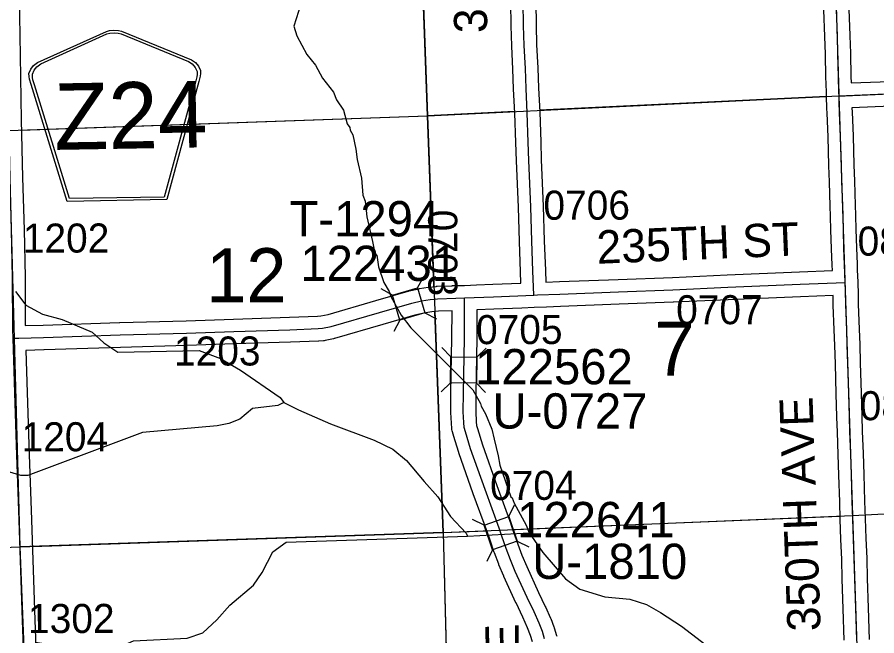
# Model space of a CAD drawing. Extents: x 128.7 to 185.5, y -21.4 to 12.6.
# Drawn here: x 157.235 to 159.303, y -9.139 to -7.649 of the extents above; entities that cross this region are included whole.
import ezdxf

# ---------------------------------------------------------------- set-up
doc = ezdxf.new("R2010")
doc.units = 0
for name, color, linetype in [('tdCoHydroRiver', 7, 'Continuous'), ('tdCoSecRdNmbr', 7, 'Continuous'), ('tdCoSecRdTxt', 7, 'Continuous'), ('tdCoSecRteBand', 7, 'Continuous'), ('tdCoSecRteCL', 7, 'Continuous'), ('tdCoSectLine', 7, 'Continuous'), ('tdCoSectLinePart', 7, 'Continuous'), ('tdCoSectNmbr', 7, 'Continuous'), ('tdCoShieldCoRteHrd', 7, 'Continuous'), ('tdCoStrucSec', 7, 'Continuous'), ('tdCoStrucSecCoName', 7, 'Continuous'), ('tdCoStrucSecFHWANum', 7, 'Continuous'), ('tdCoSurfConc', 7, 'Continuous'), ('tdCoSurfGravel', 7, 'Continuous'), ('tdCoTwpBndry', 7, 'Continuous'), ('tdCoTwpBndryShd', 7, 'Continuous')]:
    doc.layers.add(name, color=color, linetype=linetype)

msp = doc.modelspace()

# ---------------------------------------------------------------- linework, layer by layer
at = {"layer": 'tdCoHydroRiver'}
for points in [[(157.9176, -7.6179), (157.9005, -7.6706), (157.9077, -7.694), (157.9314, -7.7389), (157.9528, -7.765), (157.9697, -7.796), (157.9962, -7.8297), (158.0032, -7.8484), (158.0198, -7.8731), (158.0289, -7.9059), (158.0355, -7.9151), (158.0358, -7.9214), (158.0425, -7.9322), (158.05, -7.9667), (158.0525, -7.9919), (158.0636, -8.0372), (158.0666, -8.0782), (158.0719, -8.0922), (158.0764, -8.1299), (158.0896, -8.1894), (158.0953, -8.2176), (158.1002, -8.2222), (158.1044, -8.2504), (158.1168, -8.2879), (158.1302, -8.3095), (158.1338, -8.322), (158.159, -8.3669), (158.1822, -8.3976), (158.3312, -8.5469), (158.3498, -8.5794), (158.3516, -8.5857), (158.3617, -8.6043), (158.3772, -8.6416), (158.3828, -8.6651), (158.3922, -8.7058), (158.3961, -8.7277), (158.4225, -8.8041), (158.4258, -8.8071), (158.431, -8.8196), (158.4597, -8.8722), (158.4667, -8.8909), (158.4999, -8.9387), (158.5543, -9.0014), (158.5883, -9.027), (158.649, -9.0454), (158.7092, -9.0511), (158.7491, -9.0639), (158.7829, -9.0832), (158.833, -9.1161), (158.9401, -9.1975)], [(157.2305, -8.3101), (157.2553, -8.3424), (157.2956, -8.3646), (157.3434, -8.3771), (157.4155, -8.4077), (157.4433, -8.4335), (157.4772, -8.456), (157.6728, -8.4521), (157.724, -8.4708), (157.7723, -8.4991), (157.8678, -8.5651), (157.8762, -8.5774), (157.9115, -8.5951), (157.9885, -8.6287), (158.0941, -8.6675), (158.139, -8.6896), (158.1716, -8.7168), (158.2144, -8.7674), (158.2473, -8.8041), (158.2774, -8.8519), (158.3152, -8.8916), (158.3186, -8.8994), (158.4667, -8.8909)], [(157.8762, -8.5774), (157.8622, -8.5843), (157.8009, -8.5912), (157.7703, -8.6175), (157.7438, -8.628), (157.7156, -8.6337), (157.5362, -8.6496), (157.2606, -8.7526), (157.2432, -8.7532), (157.2065, -8.7419), (157.1793, -8.7303), (157.154, -8.7312), (157.1196, -8.7387), (157.0546, -8.7758), (157.0311, -8.7813), (156.9505, -8.7779), (156.8879, -8.7486), (156.8428, -8.7234), (156.8052, -8.6868), (156.7933, -8.6636), (156.7523, -8.6208), (156.7052, -8.5831), (156.6232, -8.5418), (156.5977, -8.5333)], [(157.2781, -9.1545), (157.3638, -9.1672), (157.432, -9.1758), (157.4759, -9.1679), (157.5147, -9.1507), (157.6439, -9.1445), (157.6814, -9.1321), (157.715, -9.1009), (157.7468, -9.0651), (157.8035, -9.0173), (157.8245, -8.9865), (157.8496, -8.9367), (157.8819, -8.9134), (158.3186, -8.8994)]]:
    msp.add_lwpolyline(points, dxfattribs=at)
at = {"layer": 'tdCoSecRteBand'}
for points in [[(157.2309, -7.3299), (157.2358, -7.4706), (157.2358, -7.4707), (157.2358, -7.4707), (157.2395, -7.5963), (157.2395, -7.5965), (157.2395, -7.5967), (157.2417, -7.7419), (157.2447, -7.8964), (157.2479, -8.0351), (157.2513, -8.1613), (157.2513, -8.1614), (157.2513, -8.1615), (157.2538, -8.2757), (157.2538, -8.276), (157.2538, -8.2762), (157.254, -8.3918)], [(157.254, -8.3918), (157.2975, -8.3907), (157.4813, -8.3845), (157.4814, -8.3845), (157.4815, -8.3845), (157.6412, -8.3801), (157.7555, -8.3761), (157.7556, -8.3761), (157.7556, -8.3761), (157.8901, -8.3719), (157.9571, -8.3693), (157.9656, -8.3687), (157.9832, -8.3651), (158.0981, -8.3319), (158.1757, -8.309), (158.1767, -8.3087), (158.1778, -8.3085), (158.2014, -8.3033), (158.2022, -8.3032), (158.203, -8.303), (158.2239, -8.2996), (158.2247, -8.2995), (158.2254, -8.2994), (158.2427, -8.2974), (158.2439, -8.2973), (158.2452, -8.2972), (158.2814, -8.2962), (158.2814, -8.295), (158.3108, -8.2952), (158.3401, -8.294), (158.3795, -8.2925), (158.4468, -8.2897), (158.4459, -8.2615), (158.4432, -8.1901), (158.4432, -8.1899), (158.4432, -8.1898), (158.4408, -8.1066), (158.4361, -7.9954), (158.4361, -7.9952), (158.4361, -7.9951), (158.4346, -7.9512), (158.4321, -7.8804), (158.4294, -7.8221), (158.4294, -7.822), (158.4294, -7.8218), (158.4277, -7.7742), (158.4248, -7.719), (158.4247, -7.7186), (158.4247, -7.7182), (158.4235, -7.6701), (158.4235, -7.67), (158.4235, -7.6699), (158.4225, -7.6141)], [(158.4825, -7.6128), (158.4835, -7.6687), (158.4847, -7.7162), (158.4876, -7.7713), (158.4876, -7.7716), (158.4877, -7.7718), (158.4894, -7.8195), (158.4921, -7.8778), (158.4921, -7.878), (158.4921, -7.8781), (158.4946, -7.9492), (158.4946, -7.9492), (158.4946, -7.9492), (158.496, -7.993), (158.5007, -8.1043), (158.5007, -8.1045), (158.5007, -8.1047), (158.5032, -8.1879), (158.5059, -8.2593), (158.5059, -8.2594), (158.5059, -8.2595), (158.5068, -8.2873)], [(158.5068, -8.2873), (158.5396, -8.2861), (158.6807, -8.2807), (158.6807, -8.2807), (158.6807, -8.2807), (158.8113, -8.2758), (158.9431, -8.2696), (158.9431, -8.2696), (158.9432, -8.2696), (159.1173, -8.2625), (159.1174, -8.2625), (159.1174, -8.2625), (159.1963, -8.2594), (159.1958, -8.2461), (159.1943, -8.2067), (159.1943, -8.2066), (159.1943, -8.2065), (159.1929, -8.1623), (159.1929, -8.1622), (159.1929, -8.162), (159.1921, -8.1282), (159.1913, -8.1041), (159.1893, -8.046), (159.1879, -8.0069), (159.1879, -8.0068), (159.1879, -8.0066), (159.1862, -7.9372), (159.1838, -7.8805), (159.1838, -7.8804), (159.1838, -7.8804), (159.1834, -7.8695), (159.1833, -7.8695), (159.1833, -7.8691), (159.1828, -7.8691), (159.1823, -7.8393), (159.182, -7.8305), (159.182, -7.8304), (159.182, -7.8304), (159.1813, -7.8096), (159.1815, -7.8096), (159.181, -7.7936), (159.181, -7.7936), (159.181, -7.7935), (159.1797, -7.738), (159.1783, -7.6958), (159.1761, -7.6319)], [(159.2361, -7.63), (159.2382, -7.6937), (159.2382, -7.6938), (159.2382, -7.6938), (159.2396, -7.7362), (159.2396, -7.7363), (159.2396, -7.7364), (159.241, -7.792), (159.2414, -7.8077)], [(159.2414, -7.8077), (159.3343, -7.8039)], [(159.3369, -7.8639), (159.2434, -7.8677), (159.2438, -7.878), (159.2461, -7.935), (159.2461, -7.9352), (159.2461, -7.9355), (159.2479, -8.005), (159.2493, -8.0439), (159.2493, -8.0439), (159.2493, -8.0439), (159.2513, -8.1021), (159.2513, -8.1021), (159.2513, -8.1022), (159.2521, -8.1264), (159.2521, -8.1266), (159.2521, -8.1267), (159.2528, -8.1605), (159.2542, -8.2045), (159.2558, -8.2438), (159.2558, -8.2439), (159.2558, -8.244), (159.2563, -8.2573), (159.2573, -8.2872), (159.2584, -8.3171), (159.2583, -8.3171), (159.2583, -8.3172), (159.2582, -8.3172), (159.2586, -8.3404), (159.2609, -8.4003), (159.2609, -8.4004), (159.2609, -8.4005), (159.2621, -8.4378), (159.2621, -8.4378), (159.2621, -8.4378), (159.2635, -8.482), (159.2635, -8.482), (159.2635, -8.482), (159.2657, -8.5546), (159.2657, -8.5546), (159.2657, -8.5547), (159.2672, -8.6102), (159.2684, -8.6462), (159.2704, -8.7), (159.2704, -8.7001), (159.2704, -8.7002), (159.272, -8.7505), (159.272, -8.7505), (159.272, -8.7505), (159.274, -8.8146), (159.2753, -8.8564), (159.2753, -8.8564), (159.2753, -8.8564), (159.2769, -8.9048), (159.2789, -8.9524), (159.2789, -8.9526), (159.2789, -8.9529), (159.2801, -9.0007), (159.2826, -9.0717), (159.2826, -9.0718), (159.2826, -9.0719), (159.285, -9.1476)], [(159.225, -9.1495), (159.2227, -9.0738), (159.2201, -9.0027), (159.2201, -9.0025), (159.2201, -9.0023), (159.2189, -8.9546), (159.217, -8.9071), (159.2169, -8.907), (159.2169, -8.9069), (159.2154, -8.8583), (159.214, -8.8165), (159.214, -8.8165), (159.214, -8.8165), (159.212, -8.7523), (159.2104, -8.7021), (159.2085, -8.6483), (159.2085, -8.6483), (159.2085, -8.6482), (159.2073, -8.6121), (159.2073, -8.6121), (159.2073, -8.612), (159.2057, -8.5564), (159.2035, -8.4838), (159.2021, -8.4397), (159.201, -8.4025), (159.1986, -8.3424), (159.1986, -8.3421), (159.1986, -8.3418), (159.1982, -8.3194), (159.1197, -8.3224), (158.9458, -8.3296), (158.8139, -8.3357), (158.8138, -8.3357), (158.8136, -8.3357), (158.683, -8.3407), (158.5419, -8.3461), (158.5419, -8.3461), (158.5419, -8.3461), (158.5086, -8.3473), (158.5086, -8.3475), (158.4788, -8.3485), (158.449, -8.3497), (158.382, -8.3525), (158.3819, -8.3525), (158.3818, -8.3525), (158.3412, -8.354), (158.3408, -8.422), (158.3408, -8.4222), (158.3408, -8.4224), (158.3386, -8.5554), (158.3381, -8.5987), (158.3395, -8.6238), (158.3401, -8.6324), (158.3421, -8.6395), (158.3543, -8.679), (158.3889, -8.7767), (158.4226, -8.8696), (158.4227, -8.8698), (158.4228, -8.8701), (158.4294, -8.8892), (158.4394, -8.9184), (158.4494, -8.9448), (158.4608, -8.9718), (158.4894, -9.0343), (158.5056, -9.0684), (158.5058, -9.0687), (158.5059, -9.0691), (158.518, -9.0962), (158.5183, -9.0968), (158.5185, -9.0974), (158.5264, -9.1174), (158.5269, -9.1187), (158.5273, -9.1201), (158.5325, -9.1381), (158.533, -9.1397)], [(158.4744, -9.1531), (158.4701, -9.1381), (158.4629, -9.12), (158.4513, -9.0938), (158.4351, -9.0599), (158.435, -9.0597), (158.435, -9.0595), (158.4061, -8.9963), (158.4059, -8.996), (158.4058, -8.9956), (158.3939, -8.9677), (158.3937, -8.9672), (158.3935, -8.9666), (158.3831, -8.9392), (158.383, -8.9388), (158.3828, -8.9384), (158.3726, -8.9086), (158.3661, -8.8898), (158.3324, -8.7971), (158.3324, -8.797), (158.3324, -8.7968), (158.2976, -8.6984), (158.2974, -8.6979), (158.2972, -8.6973), (158.2846, -8.6569), (158.2845, -8.6565), (158.2844, -8.6561), (158.2814, -8.6455), (158.2806, -8.6424), (158.2804, -8.6393), (158.2797, -8.6274), (158.2796, -8.6273), (158.2796, -8.6272), (158.2782, -8.6011), (158.2781, -8.6001), (158.2781, -8.5991), (158.2786, -8.5547), (158.2786, -8.5546), (158.2786, -8.5545), (158.2808, -8.4215), (158.2811, -8.3562), (158.2482, -8.3572), (158.2329, -8.3589), (158.2135, -8.3621), (158.1916, -8.3669), (158.115, -8.3895), (158.1149, -8.3895), (158.1148, -8.3896), (157.9987, -8.4231), (157.9975, -8.4234), (157.9963, -8.4237), (157.9756, -8.4279), (157.9736, -8.4283), (157.9717, -8.4284), (157.9608, -8.4291), (157.9604, -8.4292), (157.96, -8.4292), (157.8924, -8.4319), (157.8923, -8.4319), (157.8921, -8.4319), (157.7575, -8.4361), (157.6432, -8.44), (157.6431, -8.4401), (157.643, -8.4401), (157.4832, -8.4445), (157.2994, -8.4507), (157.2992, -8.4507), (157.2991, -8.4507), (157.2557, -8.4517), (157.259, -8.5533), (157.2639, -8.7029), (157.2686, -8.8365), (157.2686, -8.8366), (157.2686, -8.8366), (157.2733, -8.9804), (157.2772, -9.1014), (157.2822, -9.2305)]]:
    msp.add_lwpolyline(points, dxfattribs=at)
at = {"layer": 'tdCoSecRteCL'}
for points in [[(159.2123, -7.8386), (159.212, -7.8295), (159.211, -7.7928), (159.2096, -7.7372), (159.2083, -7.6948), (159.2061, -7.6308), (159.2051, -7.5815), (159.2033, -7.5267), (159.2019, -7.4797), (159.2006, -7.4377), (159.1992, -7.4008), (159.1972, -7.3426), (159.196, -7.2915), (159.1941, -7.2327), (159.1929, -7.186), (159.1913, -7.1285), (159.1897, -7.0834), (159.1881, -7.0226), (159.1868, -6.9756), (159.1848, -6.9125), (159.1836, -6.8748), (159.1828, -6.8535)], [(158.4777, -8.3185), (158.4759, -8.2604), (158.4732, -8.1889), (158.4707, -8.1056), (158.4661, -7.9941), (158.4646, -7.9502), (158.4621, -7.8792), (158.4594, -7.8207), (158.4577, -7.7729), (158.4547, -7.7174), (158.4535, -7.6693), (158.4525, -7.6133)], [(159.2123, -7.8386), (159.2269, -7.8383), (159.3357, -7.8339), (159.4385, -7.8287), (159.5924, -7.8211), (159.7467, -7.8144), (159.8602, -7.8085), (159.983, -7.8048), (160.1569, -7.7979), (160.2102, -7.7958)], [(159.2273, -8.2883), (159.2258, -8.245), (159.2242, -8.2055), (159.2229, -8.1613), (159.2221, -8.1274), (159.2213, -8.1031), (159.2193, -8.0449), (159.2179, -8.0059), (159.2162, -7.9362), (159.2138, -7.8792), (159.2128, -7.854), (159.2123, -7.8386)], [(158.4777, -8.3185), (158.4872, -8.3181), (158.5408, -8.3161), (158.6818, -8.3107), (158.8125, -8.3058), (158.9445, -8.2996), (159.1186, -8.2924), (159.2273, -8.2883)], [(159.255, -9.1486), (159.2526, -9.0728), (159.2501, -9.0016), (159.2489, -8.9536), (159.2469, -8.9059), (159.2453, -8.8574), (159.244, -8.8155), (159.242, -8.7514), (159.2404, -8.7011), (159.2384, -8.6472), (159.2373, -8.6111), (159.2357, -8.5555), (159.2335, -8.4829), (159.2321, -8.4387), (159.2309, -8.4014), (159.2286, -8.3413), (159.228, -8.3081), (159.2273, -8.2883)], [(157.2248, -8.4226), (157.2389, -8.4222), (157.2984, -8.4207), (157.4823, -8.4145), (157.6421, -8.4101), (157.7565, -8.4061), (157.8912, -8.4019), (157.9588, -8.3992), (157.9696, -8.3985), (157.9903, -8.3943), (158.1065, -8.3607), (158.1842, -8.3378), (158.2078, -8.3326), (158.2288, -8.3292), (158.2461, -8.3272), (158.29, -8.326), (158.3113, -8.3252)], [(158.5037, -9.1464), (158.4985, -9.1284), (158.4906, -9.1084), (158.4785, -9.0813), (158.4622, -9.047), (158.4334, -8.9839), (158.4216, -8.956), (158.4112, -8.9286), (158.401, -8.8989), (158.3944, -8.8798), (158.3606, -8.7868), (158.3259, -8.6884), (158.3133, -8.648), (158.3103, -8.6374), (158.3096, -8.6256), (158.3081, -8.5994), (158.3086, -8.555), (158.3108, -8.4219), (158.3113, -8.3252)], [(158.3113, -8.3252), (158.3807, -8.3225), (158.4777, -8.3185)], [(157.2592, -9.4283), (157.2579, -9.4068), (157.2556, -9.349), (157.2522, -9.2317), (157.2472, -9.1024), (157.2433, -8.9814), (157.2386, -8.8376), (157.2339, -8.7039), (157.229, -8.5542), (157.2248, -8.4226)]]:
    msp.add_lwpolyline(points, dxfattribs=at)
at = {"layer": 'tdCoSectLine'}
for points in [[(159.1824, -6.8535), (159.2117, -7.835), (159.2119, -7.8386)], [(158.186, -6.8922), (158.2224, -7.8865)], [(159.2119, -7.8386), (160.2098, -7.7958)], [(158.2224, -7.8865), (159.2119, -7.8386)], [(159.2119, -7.8386), (159.2447, -8.8495)], [(157.2138, -7.9221), (158.2224, -7.8865)], [(158.2224, -7.8865), (158.2596, -8.8901)], [(157.2138, -7.9221), (157.2411, -8.925)], [(159.2447, -8.8495), (160.2321, -8.7974)], [(158.2596, -8.8901), (159.2447, -8.8495)], [(159.2447, -8.8495), (159.2776, -9.8428)], [(157.2411, -8.925), (158.2596, -8.8901)], [(158.2596, -8.8901), (158.2852, -9.8871)], [(156.2453, -8.9635), (157.2411, -8.925)], [(157.2411, -8.925), (157.2808, -9.9203)]]:
    msp.add_lwpolyline(points, dxfattribs=at)
at = {"layer": 'tdCoSectLinePart'}
for points in [[(158.1872, -6.9225), (158.2224, -7.8865)], [(158.4915, -7.8735), (159.182, -7.84)], [(158.2224, -7.8865), (158.4316, -7.8763)], [(157.2438, -7.9211), (158.2224, -7.8865)], [(158.2224, -7.8865), (158.2377, -8.298)], [(158.2399, -8.3583), (158.2596, -8.8901)], [(159.2751, -8.8479), (160.2321, -8.7974)], [(158.4265, -8.8833), (159.2152, -8.8507)], [(157.2711, -8.924), (158.2596, -8.8901)], [(158.2596, -8.8901), (158.3642, -8.8858)], [(158.2596, -8.8901), (158.2838, -9.8334)]]:
    msp.add_lwpolyline(points, dxfattribs=at)
at = {"layer": 'tdCoShieldCoRteHrd'}
for points in [[(157.3552, -8.0927), (157.2683, -7.8113), (157.2642, -7.7982), (157.2634, -7.7923), (157.2632, -7.7845), (157.2673, -7.7741), (157.2744, -7.7655), (157.2839, -7.7586), (157.4499, -7.6834), (157.4573, -7.6816), (157.4677, -7.6805), (157.4782, -7.6813), (157.4857, -7.6828), (157.6542, -7.7522), (157.6639, -7.7587), (157.6714, -7.767), (157.6758, -7.7773), (157.6759, -7.7851), (157.6753, -7.791), (157.6716, -7.8042), (157.5946, -8.0885)], [(157.3609, -8.0862), (157.2764, -7.8124), (157.2724, -7.7998), (157.2716, -7.7942), (157.2715, -7.7867), (157.2754, -7.7767), (157.2823, -7.7685), (157.2913, -7.7619), (157.4507, -7.6897), (157.4579, -7.688), (157.4679, -7.6869), (157.4779, -7.6876), (157.4851, -7.6891), (157.6469, -7.7557), (157.6562, -7.7619), (157.6633, -7.77), (157.6676, -7.7798), (157.6677, -7.7873), (157.6671, -7.793), (157.6636, -7.8056), (157.5887, -8.0823)]]:
    msp.add_lwpolyline(points, close=True, dxfattribs=at)
at = {"layer": 'tdCoStrucSec'}
for p, q in [((158.1982, -8.3009), (158.2132, -8.2734)), ((158.1382, -8.3186), (158.1107, -8.3037)), ((158.216, -8.3609), (158.2435, -8.3759)), ((158.1559, -8.3787), (158.141, -8.4062)), ((158.2784, -8.4668), (158.2566, -8.4443)), ((158.341, -8.4679), (158.3635, -8.4461)), ((158.2774, -8.5294), (158.2549, -8.5512)), ((158.3399, -8.5305), (158.3617, -8.553)), ((158.4176, -8.852), (158.4314, -8.8239)), ((158.3584, -8.8724), (158.3303, -8.8586)), ((158.4379, -8.9113), (158.4661, -8.925)), ((158.3787, -8.9316), (158.365, -8.9597))]:
    msp.add_line(p, q, dxfattribs=at)
for points in [[(158.1382, -8.3186), (158.1982, -8.3009), (158.216, -8.3609), (158.1559, -8.3787)], [(158.2774, -8.5294), (158.2784, -8.4668), (158.341, -8.4679), (158.3399, -8.5305)], [(158.3787, -8.9316), (158.3584, -8.8724), (158.4176, -8.852), (158.4379, -8.9113)]]:
    msp.add_lwpolyline(points, close=True, dxfattribs=at)
at = {"layer": 'tdCoSurfConc'}
msp.add_lwpolyline([(157.2592, -9.4283), (157.2579, -9.4068), (157.2556, -9.349), (157.2522, -9.2317), (157.2472, -9.1024), (157.2433, -8.9814), (157.2386, -8.8376), (157.2339, -8.7039), (157.229, -8.5542), (157.2248, -8.4226), (157.2241, -8.4013), (157.2238, -8.2763), (157.2214, -8.1621), (157.2179, -8.0359), (157.2147, -7.897), (157.2117, -7.7424), (157.2095, -7.5972), (157.2058, -7.4716), (157.2009, -7.3308), (157.1967, -7.1841), (157.1918, -7.0485), (157.1883, -6.9365)], dxfattribs=at)
at = {"layer": 'tdCoSurfGravel'}
for points in [[(159.2123, -7.8386), (159.212, -7.8295), (159.211, -7.7928), (159.2096, -7.7372), (159.2083, -7.6948), (159.2061, -7.6308), (159.2051, -7.5815), (159.2033, -7.5267), (159.2019, -7.4797), (159.2006, -7.4377), (159.1992, -7.4008), (159.1972, -7.3426), (159.196, -7.2915), (159.1941, -7.2327), (159.1929, -7.186), (159.1913, -7.1285), (159.1897, -7.0834), (159.1881, -7.0226), (159.1868, -6.9756), (159.1848, -6.9125), (159.1836, -6.8748), (159.1828, -6.8535)], [(158.4621, -7.8792), (158.4594, -7.8207), (158.4577, -7.7729), (158.4547, -7.7174), (158.4535, -7.6693), (158.4525, -7.6133), (158.45, -7.5359), (158.4461, -7.4346), (158.4436, -7.3768), (158.4429, -7.3448), (158.4429, -7.3243), (158.4431, -7.3041), (158.4434, -7.2844), (158.4436, -7.2624), (158.4446, -7.2469), (158.4449, -7.2346), (158.4444, -7.2185), (158.4414, -7.1177), (158.4379, -7.0168), (158.435, -6.8816)], [(159.2123, -7.8386), (159.2269, -7.8383), (159.3357, -7.8339), (159.4385, -7.8287), (159.5924, -7.8211), (159.7467, -7.8144), (159.8602, -7.8085), (159.983, -7.8048), (160.1569, -7.7979), (160.2102, -7.7958), (160.2898, -7.7927), (160.4503, -7.7861), (160.564, -7.7829), (160.7413, -7.7767), (160.8676, -7.7732), (161.0195, -7.7666), (161.1593, -7.7621), (161.329, -7.756), (161.4178, -7.7523), (161.5726, -7.7471), (161.7406, -7.74), (161.8249, -7.7375), (162.0042, -7.7303), (162.2128, -7.7219)], [(159.255, -9.1486), (159.2526, -9.0728), (159.2501, -9.0016), (159.2489, -8.9536), (159.2469, -8.9059), (159.2453, -8.8574), (159.244, -8.8155), (159.242, -8.7514), (159.2404, -8.7011), (159.2384, -8.6472), (159.2373, -8.6111), (159.2357, -8.5555), (159.2335, -8.4829), (159.2321, -8.4387), (159.2309, -8.4014), (159.2286, -8.3413), (159.228, -8.3081), (159.2273, -8.2883), (159.2258, -8.245), (159.2242, -8.2055), (159.2229, -8.1613), (159.2221, -8.1274), (159.2213, -8.1031), (159.2193, -8.0449), (159.2179, -8.0059), (159.2162, -7.9362), (159.2138, -7.8792), (159.2128, -7.854), (159.2123, -7.8386)], [(158.4777, -8.3185), (158.4759, -8.2604), (158.4732, -8.1889), (158.4707, -8.1056), (158.4661, -7.9941), (158.4646, -7.9502), (158.4621, -7.8792)], [(158.4777, -8.3185), (158.4872, -8.3181), (158.5408, -8.3161), (158.6818, -8.3107), (158.8125, -8.3058), (158.9445, -8.2996), (159.1186, -8.2924), (159.2273, -8.2883)], [(157.2248, -8.4226), (157.2389, -8.4222), (157.2984, -8.4207), (157.4823, -8.4145), (157.6421, -8.4101), (157.7565, -8.4061), (157.8912, -8.4019), (157.9588, -8.3992), (157.9696, -8.3985), (157.9903, -8.3943), (158.1065, -8.3607), (158.1842, -8.3378), (158.2078, -8.3326), (158.2288, -8.3292), (158.2461, -8.3272), (158.29, -8.326), (158.3113, -8.3252)], [(158.401, -8.8989), (158.3944, -8.8798), (158.3606, -8.7868), (158.3259, -8.6884), (158.3133, -8.648), (158.3103, -8.6374), (158.3096, -8.6256), (158.3081, -8.5994), (158.3086, -8.555), (158.3108, -8.4219), (158.3113, -8.3252)], [(158.3113, -8.3252), (158.3807, -8.3225), (158.4777, -8.3185)], [(158.5037, -9.1464), (158.4985, -9.1284), (158.4906, -9.1084), (158.4785, -9.0813), (158.4622, -9.047), (158.4334, -8.9839), (158.4216, -8.956), (158.4112, -8.9286), (158.401, -8.8989)]]:
    msp.add_lwpolyline(points, dxfattribs=at)
at = {"layer": 'tdCoTwpBndry'}
for points in [[(158.2224, -7.8865), (158.1871, -6.9222)], [(159.182, -7.84), (158.4915, -7.8734)], [(158.4316, -7.8763), (158.2224, -7.8865)], [(158.2376, -8.2973), (158.2224, -7.8865)], [(158.2596, -8.8901), (158.2399, -8.3581)], [(158.2596, -8.8901), (157.2711, -8.924)]]:
    msp.add_lwpolyline(points, dxfattribs=at)
at = {"layer": 'tdCoTwpBndryShd'}
for points in [[(157.7372, 5.1315), (157.7796, 4.1166), (157.8244, 3.1167), (157.8671, 2.1048), (157.9089, 1.1243), (157.9561, 0.1126), (157.999, -0.8918), (158.0323, -1.8928), (158.0641, -2.8906), (158.09, -3.8899), (158.1261, -4.8909), (158.1526, -5.8934), (158.186, -6.8922), (158.2224, -7.8865), (158.2596, -8.8901), (157.2411, -8.925), (157.2808, -9.9203), (157.3135, -10.9318), (157.3424, -11.9378), (157.3787, -12.9432), (157.4034, -13.501)], [(158.2224, -7.8865), (159.2119, -7.8386), (160.2098, -7.7958), (161.2099, -7.7602), (162.2124, -7.7219), (162.2462, -8.7266), (162.2811, -9.726), (162.3153, -10.7365), (162.3554, -11.7411), (162.3929, -12.7458), (162.4252, -13.7587), (162.4594, -14.7462), (162.4837, -15.492)]]:
    msp.add_lwpolyline(points, dxfattribs=at)

# ---------------------------------------------------------------- texts
at = {"layer": 'tdCoSecRdNmbr'}
for s, rotation, p in [('0706', 0.1193, (158.5011, -8.1371)), ('0703', 270.1185, (158.2237, -8.1128)), ('1202', 0.1183, (157.2484, -8.2164)), ('0802', 0.1198, (159.2571, -8.2235)), ('0707', 0.1195, (158.8205, -8.3889)), ('0705', 0.1192, (158.3389, -8.4367)), ('1203', 0.1186, (157.6122, -8.4884)), ('0804', 0.1198, (159.2622, -8.6199)), ('1204', 0.1183, (157.2454, -8.6949)), ('0704', 0.1192, (158.3728, -8.8119)), ('1302', 0.1183, (157.261, -9.1325))]:
    msp.add_text(s, height=0.07, rotation=rotation, dxfattribs=at).set_placement(p)
at = {"layer": 'tdCoSecRdTxt'}
for s, rotation, p in [('342ND AVE', 91, (158.3662, -7.6869)), ('235TH ST', 2.4187, (158.6306, -8.2432)), ('350TH AVE', 92, (159.1683, -9.1268)), ('340TH AVE', 91, (158.4509, -9.6741))]:
    msp.add_text(s, height=0.08, rotation=rotation, dxfattribs=at).set_placement(p)
at = {"layer": 'tdCoSectNmbr'}
for s, rotation, p in [('12', 0.1186, (157.6897, -8.3359)), ('7', 0.1194, (158.7684, -8.5129))]:
    msp.add_text(s, height=0.13, rotation=rotation, dxfattribs=at).set_placement(p)
at = {"layer": 'tdCoShieldCoRteHrd'}
msp.add_text('Z24', height=0.16, rotation=1, dxfattribs=at).set_placement((157.3249, -7.9689))
at = {"layer": 'tdCoStrucSecCoName'}
for s, p in [('T-1294', (157.8901, -8.1771)), ('U-0727', (158.3785, -8.64)), ('U-1810', (158.4742, -9.0021))]:
    msp.add_text(s, height=0.085, dxfattribs=at).set_placement(p)
at = {"layer": 'tdCoStrucSecFHWANum'}
for s, p in [('122431', (157.9162, -8.2845)), ('122562', (158.3368, -8.5333)), ('122641', (158.4379, -8.9016))]:
    msp.add_text(s, height=0.085, dxfattribs=at).set_placement(p)

doc.saveas('drawing.dxf')
